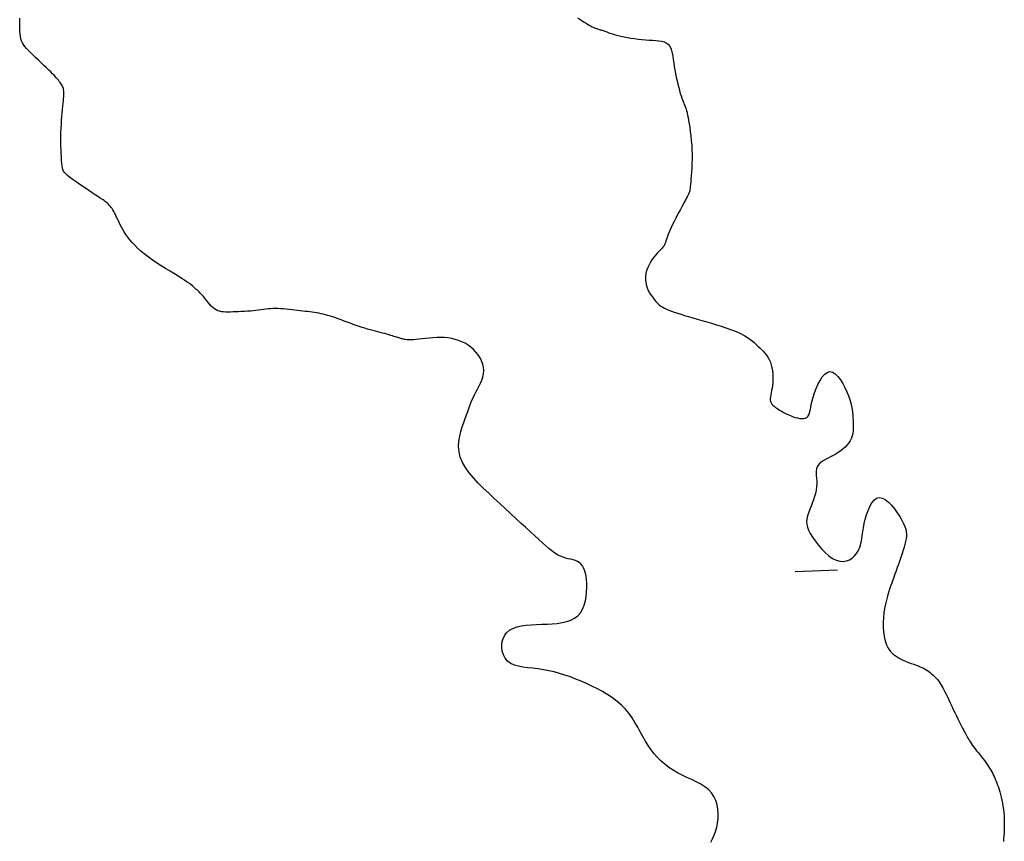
# Model space of a CAD drawing. Header units: millimetres. Extents: x 32690613 to 32693367, y 5343692 to 5344708.
# Tile 811 of 1009: x 32693004 to 32693027, y 5344233 to 5344252. Entities that reach past the tile are written whole.
import ezdxf

# ---------------------------------------------------------------- set-up
doc = ezdxf.new("R2010")
doc.units = ezdxf.units.MM
doc.header["$LTSCALE"] = 20
doc.layers.add('02-DGM_HL_491.50', color=72, linetype='Continuous')

msp = doc.modelspace()

# ---------------------------------------------------------------- linework, layer by layer
at = {"layer": '02-DGM_HL_491.50', "elevation": 491.5, "flags": 128}
for points in [[(32693020.206, 5344233.09), (32693020.245, 5344233.169), (32693020.282, 5344233.252), (32693020.315, 5344233.341), (32693020.342, 5344233.436), (32693020.362, 5344233.537), (32693020.374, 5344233.643), (32693020.377, 5344233.751), (32693020.37, 5344233.859), (32693020.351, 5344233.965), (32693020.32, 5344234.066), (32693020.276, 5344234.161), (32693020.218, 5344234.247), (32693020.145, 5344234.323), (32693020.059, 5344234.389), (32693019.964, 5344234.449), (32693019.86, 5344234.504), (32693019.752, 5344234.556), (32693019.641, 5344234.607), (32693019.53, 5344234.66), (32693019.421, 5344234.716), (32693019.317, 5344234.777), (32693019.218, 5344234.844), (32693019.124, 5344234.916), (32693019.035, 5344234.993), (32693018.951, 5344235.076), (32693018.872, 5344235.164), (32693018.798, 5344235.257), (32693018.729, 5344235.356), (32693018.665, 5344235.46), (32693018.603, 5344235.568), (32693018.543, 5344235.679), (32693018.483, 5344235.79), (32693018.419, 5344235.901), (32693018.352, 5344236.009), (32693018.278, 5344236.114), (32693018.195, 5344236.214), (32693018.103, 5344236.307), (32693018.002, 5344236.394), (32693017.894, 5344236.476), (32693017.779, 5344236.552), (32693017.659, 5344236.623), (32693017.535, 5344236.69), (32693017.409, 5344236.753), (32693017.282, 5344236.812), (32693017.155, 5344236.868), (32693017.028, 5344236.92), (32693016.901, 5344236.969), (32693016.774, 5344237.013), (32693016.647, 5344237.053), (32693016.521, 5344237.087), (32693016.395, 5344237.116), (32693016.269, 5344237.139), (32693016.143, 5344237.157), (32693016.02, 5344237.171), (32693015.9, 5344237.184), (32693015.787, 5344237.2), (32693015.681, 5344237.22), (32693015.584, 5344237.249), (32693015.499, 5344237.288), (32693015.427, 5344237.34), (32693015.369, 5344237.407), (32693015.327, 5344237.487), (32693015.3, 5344237.575), (32693015.289, 5344237.668), (32693015.293, 5344237.761), (32693015.313, 5344237.852), (32693015.349, 5344237.934), (32693015.401, 5344238.006), (32693015.469, 5344238.064), (32693015.551, 5344238.108), (32693015.645, 5344238.142), (32693015.749, 5344238.166), (32693015.861, 5344238.182), (32693015.98, 5344238.193), (32693016.102, 5344238.2), (32693016.227, 5344238.205), (32693016.352, 5344238.21), (32693016.474, 5344238.217), (32693016.594, 5344238.228), (32693016.708, 5344238.245), (32693016.815, 5344238.269), (32693016.913, 5344238.302), (32693017.001, 5344238.347), (32693017.077, 5344238.405), (32693017.139, 5344238.478), (32693017.189, 5344238.562), (32693017.226, 5344238.656), (32693017.254, 5344238.756), (32693017.272, 5344238.86), (32693017.283, 5344238.964), (32693017.287, 5344239.067), (32693017.286, 5344239.164), (32693017.28, 5344239.254), (32693017.27, 5344239.335), (32693017.255, 5344239.409), (32693017.236, 5344239.475), (32693017.212, 5344239.532), (32693017.184, 5344239.582), (32693017.15, 5344239.624), (32693017.111, 5344239.657), (32693017.068, 5344239.683), (32693017.019, 5344239.703), (32693016.966, 5344239.719), (32693016.91, 5344239.733), (32693016.852, 5344239.747), (32693016.791, 5344239.762), (32693016.728, 5344239.782), (32693016.665, 5344239.807), (32693016.601, 5344239.84), (32693016.536, 5344239.88), (32693016.468, 5344239.928), (32693016.397, 5344239.984), (32693016.322, 5344240.048), (32693016.242, 5344240.119), (32693016.156, 5344240.197), (32693016.062, 5344240.284), (32693015.961, 5344240.377), (32693015.853, 5344240.477), (32693015.738, 5344240.583), (32693015.619, 5344240.694), (32693015.495, 5344240.808), (32693015.369, 5344240.925), (32693015.24, 5344241.044), (32693015.111, 5344241.164), (32693014.981, 5344241.284), (32693014.855, 5344241.404), (32693014.734, 5344241.524), (32693014.622, 5344241.645), (32693014.52, 5344241.766), (32693014.433, 5344241.888), (32693014.363, 5344242.01), (32693014.313, 5344242.133), (32693014.284, 5344242.257), (32693014.274, 5344242.381), (32693014.281, 5344242.502), (32693014.299, 5344242.621), (32693014.327, 5344242.736), (32693014.36, 5344242.845), (32693014.396, 5344242.947), (32693014.43, 5344243.042), (32693014.461, 5344243.127), (32693014.489, 5344243.205), (32693014.514, 5344243.276), (32693014.538, 5344243.343), (32693014.563, 5344243.406), (32693014.588, 5344243.468), (32693014.615, 5344243.529), (32693014.645, 5344243.592), (32693014.679, 5344243.657), (32693014.715, 5344243.725), (32693014.752, 5344243.795), (32693014.786, 5344243.866), (32693014.817, 5344243.939), (32693014.841, 5344244.014), (32693014.857, 5344244.089), (32693014.863, 5344244.165), (32693014.858, 5344244.242), (32693014.841, 5344244.318), (32693014.814, 5344244.392), (32693014.778, 5344244.464), (32693014.734, 5344244.534), (32693014.682, 5344244.599), (32693014.625, 5344244.66), (32693014.562, 5344244.715), (32693014.496, 5344244.764), (32693014.426, 5344244.807), (32693014.352, 5344244.844), (32693014.275, 5344244.874), (32693014.195, 5344244.899), (32693014.112, 5344244.918), (32693014.026, 5344244.932), (32693013.939, 5344244.94), (32693013.849, 5344244.943), (32693013.759, 5344244.941), (32693013.67, 5344244.937), (32693013.582, 5344244.929), (32693013.498, 5344244.921), (32693013.418, 5344244.912), (32693013.345, 5344244.903), (32693013.278, 5344244.896), (32693013.22, 5344244.891), (32693013.17, 5344244.889), (32693013.126, 5344244.888), (32693013.088, 5344244.889), (32693013.055, 5344244.891), (32693013.027, 5344244.894), (32693013.001, 5344244.898), (32693012.978, 5344244.903), (32693012.956, 5344244.908), (32693012.935, 5344244.913), (32693012.914, 5344244.918), (32693012.892, 5344244.924), (32693012.87, 5344244.931), (32693012.845, 5344244.939), (32693012.818, 5344244.947), (32693012.789, 5344244.957), (32693012.755, 5344244.968), (32693012.718, 5344244.979), (32693012.678, 5344244.992), (32693012.634, 5344245.005), (32693012.588, 5344245.019), (32693012.539, 5344245.033), (32693012.488, 5344245.048), (32693012.434, 5344245.062), (32693012.378, 5344245.077), (32693012.321, 5344245.092), (32693012.261, 5344245.107), (32693012.199, 5344245.123), (32693012.136, 5344245.14), (32693012.071, 5344245.158), (32693012.004, 5344245.178), (32693011.935, 5344245.2), (32693011.866, 5344245.224), (32693011.795, 5344245.249), (32693011.724, 5344245.276), (32693011.653, 5344245.303), (32693011.583, 5344245.33), (32693011.514, 5344245.356), (32693011.446, 5344245.381), (32693011.382, 5344245.405), (32693011.32, 5344245.426), (32693011.26, 5344245.445), (32693011.203, 5344245.462), (32693011.147, 5344245.477), (32693011.093, 5344245.49), (32693011.04, 5344245.502), (32693010.988, 5344245.513), (32693010.935, 5344245.522), (32693010.883, 5344245.53), (32693010.83, 5344245.537), (32693010.777, 5344245.544), (32693010.722, 5344245.55), (32693010.666, 5344245.556), (32693010.609, 5344245.562), (32693010.549, 5344245.568), (32693010.488, 5344245.576), (32693010.424, 5344245.583), (32693010.358, 5344245.591), (32693010.291, 5344245.6), (32693010.224, 5344245.607), (32693010.157, 5344245.614), (32693010.091, 5344245.619), (32693010.027, 5344245.623), (32693009.965, 5344245.624), (32693009.906, 5344245.622), (32693009.85, 5344245.619), (32693009.795, 5344245.613), (32693009.74, 5344245.607), (32693009.685, 5344245.599), (32693009.629, 5344245.591), (32693009.572, 5344245.583), (32693009.511, 5344245.576), (32693009.447, 5344245.57), (32693009.38, 5344245.564), (32693009.312, 5344245.559), (32693009.242, 5344245.555), (32693009.173, 5344245.551), (32693009.104, 5344245.548), (32693009.038, 5344245.546), (32693008.973, 5344245.543), (32693008.913, 5344245.541), (32693008.855, 5344245.539), (32693008.801, 5344245.54), (32693008.75, 5344245.542), (32693008.702, 5344245.548), (32693008.656, 5344245.558), (32693008.613, 5344245.572), (32693008.572, 5344245.591), (32693008.533, 5344245.617), (32693008.496, 5344245.647), (32693008.461, 5344245.681), (32693008.427, 5344245.718), (32693008.395, 5344245.756), (32693008.364, 5344245.795), (32693008.334, 5344245.833), (32693008.306, 5344245.869), (32693008.278, 5344245.902), (32693008.251, 5344245.933), (32693008.225, 5344245.961), (32693008.199, 5344245.987), (32693008.174, 5344246.012), (32693008.15, 5344246.036), (32693008.125, 5344246.059), (32693008.101, 5344246.081), (32693008.076, 5344246.104), (32693008.05, 5344246.128), (32693008.021, 5344246.153), (32693007.986, 5344246.18), (32693007.945, 5344246.21), (32693007.897, 5344246.245), (32693007.838, 5344246.284), (32693007.768, 5344246.329), (32693007.686, 5344246.38), (32693007.593, 5344246.436), (32693007.493, 5344246.497), (32693007.388, 5344246.561), (32693007.281, 5344246.629), (32693007.175, 5344246.698), (32693007.071, 5344246.767), (32693006.974, 5344246.837), (32693006.884, 5344246.906), (32693006.803, 5344246.974), (32693006.729, 5344247.042), (32693006.662, 5344247.108), (32693006.602, 5344247.173), (32693006.548, 5344247.237), (32693006.499, 5344247.299), (32693006.455, 5344247.361), (32693006.416, 5344247.421), (32693006.38, 5344247.48), (32693006.349, 5344247.537), (32693006.32, 5344247.592), (32693006.294, 5344247.645), (32693006.27, 5344247.695), (32693006.248, 5344247.743), (32693006.228, 5344247.788), (32693006.208, 5344247.83), (32693006.189, 5344247.869), (32693006.17, 5344247.905), (32693006.15, 5344247.938), (32693006.13, 5344247.97), (32693006.109, 5344248), (32693006.087, 5344248.028), (32693006.064, 5344248.054), (32693006.038, 5344248.079), (32693006.01, 5344248.104), (32693005.978, 5344248.13), (32693005.942, 5344248.157), (32693005.9, 5344248.187), (32693005.852, 5344248.219), (32693005.796, 5344248.256), (32693005.733, 5344248.297), (32693005.662, 5344248.344), (32693005.584, 5344248.395), (32693005.503, 5344248.449), (32693005.421, 5344248.505), (32693005.34, 5344248.56), (32693005.263, 5344248.613), (32693005.193, 5344248.663), (32693005.132, 5344248.709), (32693005.083, 5344248.748), (32693005.044, 5344248.784), (32693005.013, 5344248.818), (32693004.991, 5344248.852), (32693004.974, 5344248.889), (32693004.963, 5344248.93), (32693004.954, 5344248.978), (32693004.948, 5344249.035), (32693004.942, 5344249.103), (32693004.937, 5344249.18), (32693004.933, 5344249.265), (32693004.929, 5344249.357), (32693004.927, 5344249.453), (32693004.926, 5344249.553), (32693004.926, 5344249.654), (32693004.928, 5344249.755), (32693004.932, 5344249.855), (32693004.937, 5344249.952), (32693004.943, 5344250.046), (32693004.95, 5344250.136), (32693004.957, 5344250.222), (32693004.965, 5344250.302), (32693004.972, 5344250.375), (32693004.979, 5344250.442), (32693004.985, 5344250.501), (32693004.99, 5344250.553), (32693004.994, 5344250.599), (32693004.996, 5344250.639), (32693004.998, 5344250.675), (32693004.997, 5344250.708), (32693004.995, 5344250.737), (32693004.991, 5344250.765), (32693004.984, 5344250.791), (32693004.976, 5344250.816), (32693004.965, 5344250.841), (32693004.953, 5344250.865), (32693004.94, 5344250.889), (32693004.924, 5344250.912), (32693004.907, 5344250.936), (32693004.889, 5344250.96), (32693004.87, 5344250.985), (32693004.848, 5344251.011), (32693004.824, 5344251.038), (32693004.797, 5344251.068), (32693004.765, 5344251.102), (32693004.729, 5344251.139), (32693004.688, 5344251.18), (32693004.64, 5344251.226), (32693004.586, 5344251.278), (32693004.527, 5344251.334), (32693004.465, 5344251.394), (32693004.401, 5344251.454), (32693004.338, 5344251.515), (32693004.276, 5344251.575), (32693004.219, 5344251.633), (32693004.166, 5344251.686), (32693004.121, 5344251.735), (32693004.082, 5344251.781), (32693004.05, 5344251.824), (32693004.024, 5344251.867), (32693004.002, 5344251.912), (32693003.986, 5344251.96), (32693003.974, 5344252.012), (32693003.965, 5344252.07), (32693003.96, 5344252.136), (32693003.958, 5344252.208), (32693003.957, 5344252.284), (32693003.958, 5344252.362), (32693003.96, 5344252.441)], [(32693017.074, 5344252.451), (32693017.144, 5344252.404), (32693017.21, 5344252.361), (32693017.271, 5344252.323), (32693017.325, 5344252.291), (32693017.373, 5344252.264), (32693017.415, 5344252.242), (32693017.452, 5344252.224), (32693017.484, 5344252.21), (32693017.513, 5344252.198), (32693017.538, 5344252.19), (32693017.56, 5344252.183), (32693017.58, 5344252.177), (32693017.599, 5344252.173), (32693017.616, 5344252.168), (32693017.633, 5344252.164), (32693017.651, 5344252.16), (32693017.669, 5344252.155), (32693017.688, 5344252.149), (32693017.709, 5344252.141), (32693017.733, 5344252.132), (32693017.759, 5344252.121), (32693017.79, 5344252.108), (32693017.824, 5344252.095), (32693017.864, 5344252.08), (32693017.91, 5344252.065), (32693017.962, 5344252.05), (32693018.022, 5344252.034), (32693018.089, 5344252.018), (32693018.162, 5344252.003), (32693018.241, 5344251.989), (32693018.323, 5344251.975), (32693018.409, 5344251.963), (32693018.495, 5344251.952), (32693018.582, 5344251.943), (32693018.668, 5344251.936), (32693018.751, 5344251.931), (32693018.831, 5344251.926), (32693018.907, 5344251.921), (32693018.978, 5344251.914), (32693019.044, 5344251.903), (32693019.102, 5344251.886), (32693019.154, 5344251.863), (32693019.197, 5344251.832), (32693019.232, 5344251.791), (32693019.259, 5344251.741), (32693019.28, 5344251.684), (32693019.296, 5344251.62), (32693019.309, 5344251.549), (32693019.32, 5344251.474), (32693019.331, 5344251.394), (32693019.343, 5344251.312), (32693019.356, 5344251.227), (32693019.372, 5344251.141), (32693019.39, 5344251.056), (32693019.408, 5344250.971), (32693019.428, 5344250.89), (32693019.447, 5344250.813), (32693019.467, 5344250.741), (32693019.485, 5344250.675), (32693019.504, 5344250.617), (32693019.521, 5344250.566), (32693019.536, 5344250.522), (32693019.551, 5344250.483), (32693019.565, 5344250.449), (32693019.578, 5344250.419), (32693019.589, 5344250.393), (32693019.599, 5344250.369), (32693019.608, 5344250.348), (32693019.616, 5344250.327), (32693019.624, 5344250.304), (32693019.631, 5344250.278), (32693019.639, 5344250.248), (32693019.647, 5344250.21), (32693019.656, 5344250.164), (32693019.667, 5344250.108), (32693019.679, 5344250.04), (32693019.692, 5344249.961), (32693019.706, 5344249.874), (32693019.719, 5344249.779), (32693019.732, 5344249.677), (32693019.743, 5344249.571), (32693019.752, 5344249.462), (32693019.757, 5344249.352), (32693019.76, 5344249.241), (32693019.76, 5344249.131), (32693019.757, 5344249.025), (32693019.753, 5344248.923), (32693019.748, 5344248.827), (32693019.741, 5344248.738), (32693019.735, 5344248.659), (32693019.729, 5344248.591), (32693019.724, 5344248.534), (32693019.72, 5344248.487), (32693019.716, 5344248.448), (32693019.711, 5344248.416), (32693019.705, 5344248.388), (32693019.698, 5344248.363), (32693019.689, 5344248.337), (32693019.678, 5344248.311), (32693019.663, 5344248.28), (32693019.646, 5344248.247), (32693019.626, 5344248.209), (32693019.604, 5344248.166), (32693019.579, 5344248.12), (32693019.551, 5344248.068), (32693019.52, 5344248.012), (32693019.487, 5344247.951), (32693019.451, 5344247.885), (32693019.414, 5344247.815), (32693019.377, 5344247.742), (32693019.34, 5344247.669), (32693019.304, 5344247.596), (32693019.27, 5344247.526), (32693019.24, 5344247.46), (32693019.214, 5344247.398), (32693019.192, 5344247.343), (32693019.175, 5344247.294), (32693019.161, 5344247.251), (32693019.148, 5344247.212), (32693019.137, 5344247.177), (32693019.125, 5344247.146), (32693019.112, 5344247.117), (32693019.097, 5344247.091), (32693019.078, 5344247.066), (32693019.056, 5344247.041), (32693019.032, 5344247.015), (32693019.004, 5344246.988), (32693018.974, 5344246.958), (32693018.942, 5344246.924), (32693018.907, 5344246.885), (32693018.871, 5344246.84), (32693018.833, 5344246.788), (32693018.796, 5344246.73), (32693018.759, 5344246.667), (32693018.727, 5344246.6), (32693018.699, 5344246.529), (32693018.678, 5344246.456), (32693018.665, 5344246.381), (32693018.663, 5344246.306), (32693018.671, 5344246.232), (32693018.69, 5344246.159), (32693018.716, 5344246.087), (32693018.749, 5344246.019), (32693018.787, 5344245.954), (32693018.828, 5344245.894), (32693018.87, 5344245.839), (32693018.912, 5344245.791), (32693018.952, 5344245.749), (32693018.991, 5344245.713), (32693019.03, 5344245.682), (32693019.071, 5344245.654), (32693019.115, 5344245.63), (32693019.163, 5344245.607), (32693019.216, 5344245.585), (32693019.275, 5344245.563), (32693019.343, 5344245.54), (32693019.417, 5344245.516), (32693019.499, 5344245.49), (32693019.587, 5344245.463), (32693019.681, 5344245.435), (32693019.78, 5344245.406), (32693019.884, 5344245.375), (32693019.993, 5344245.344), (32693020.105, 5344245.311), (32693020.22, 5344245.277), (32693020.335, 5344245.243), (32693020.448, 5344245.207), (32693020.558, 5344245.171), (32693020.664, 5344245.133), (32693020.762, 5344245.096), (32693020.852, 5344245.058), (32693020.932, 5344245.019), (32693021.003, 5344244.98), (32693021.066, 5344244.941), (32693021.122, 5344244.901), (32693021.173, 5344244.862), (32693021.221, 5344244.822), (32693021.266, 5344244.782), (32693021.309, 5344244.742), (32693021.352, 5344244.702), (32693021.395, 5344244.661), (32693021.436, 5344244.619), (32693021.475, 5344244.575), (32693021.512, 5344244.528), (32693021.546, 5344244.478), (32693021.576, 5344244.423), (32693021.602, 5344244.364), (32693021.623, 5344244.3), (32693021.639, 5344244.232), (32693021.65, 5344244.161), (32693021.658, 5344244.088), (32693021.661, 5344244.016), (32693021.661, 5344243.944), (32693021.658, 5344243.875), (32693021.651, 5344243.81), (32693021.642, 5344243.75), (32693021.631, 5344243.694), (32693021.62, 5344243.643), (32693021.61, 5344243.596), (32693021.602, 5344243.552), (32693021.598, 5344243.513), (32693021.598, 5344243.476), (32693021.604, 5344243.441), (32693021.618, 5344243.41), (32693021.637, 5344243.38), (32693021.661, 5344243.352), (32693021.689, 5344243.327), (32693021.72, 5344243.302), (32693021.752, 5344243.28), (32693021.785, 5344243.259), (32693021.818, 5344243.238), (32693021.849, 5344243.219), (32693021.88, 5344243.201), (32693021.911, 5344243.183), (32693021.942, 5344243.166), (32693021.975, 5344243.149), (32693022.01, 5344243.133), (32693022.048, 5344243.116), (32693022.09, 5344243.099), (32693022.137, 5344243.082), (32693022.187, 5344243.066), (32693022.238, 5344243.052), (32693022.289, 5344243.042), (32693022.338, 5344243.037), (32693022.384, 5344243.038), (32693022.425, 5344243.046), (32693022.459, 5344243.063), (32693022.485, 5344243.09), (32693022.506, 5344243.127), (32693022.522, 5344243.174), (32693022.536, 5344243.23), (32693022.549, 5344243.295), (32693022.564, 5344243.368), (32693022.583, 5344243.451), (32693022.607, 5344243.542), (32693022.638, 5344243.64), (32693022.676, 5344243.741), (32693022.72, 5344243.841), (32693022.769, 5344243.934), (32693022.822, 5344244.015), (32693022.879, 5344244.08), (32693022.939, 5344244.124), (32693023, 5344244.141), (32693023.063, 5344244.128), (32693023.126, 5344244.09), (32693023.188, 5344244.029), (32693023.248, 5344243.952), (32693023.304, 5344243.864), (32693023.355, 5344243.768), (32693023.401, 5344243.67), (32693023.44, 5344243.574), (32693023.471, 5344243.485), (32693023.494, 5344243.403), (32693023.512, 5344243.326), (32693023.525, 5344243.254), (32693023.534, 5344243.186), (32693023.539, 5344243.121), (32693023.543, 5344243.057), (32693023.546, 5344242.995), (32693023.548, 5344242.932), (32693023.549, 5344242.87), (32693023.548, 5344242.809), (32693023.545, 5344242.748), (32693023.537, 5344242.688), (32693023.525, 5344242.63), (32693023.506, 5344242.574), (32693023.481, 5344242.519), (32693023.448, 5344242.467), (32693023.408, 5344242.418), (32693023.362, 5344242.37), (32693023.311, 5344242.325), (32693023.256, 5344242.283), (32693023.198, 5344242.243), (32693023.138, 5344242.205), (32693023.077, 5344242.17), (32693023.016, 5344242.138), (32693022.957, 5344242.107), (32693022.899, 5344242.077), (32693022.846, 5344242.046), (32693022.798, 5344242.015), (32693022.756, 5344241.982), (32693022.723, 5344241.945), (32693022.699, 5344241.905), (32693022.684, 5344241.86), (32693022.678, 5344241.811), (32693022.678, 5344241.757), (32693022.682, 5344241.699), (32693022.688, 5344241.638), (32693022.692, 5344241.573), (32693022.693, 5344241.504), (32693022.689, 5344241.432), (32693022.678, 5344241.358), (32693022.661, 5344241.281), (32693022.638, 5344241.204), (32693022.613, 5344241.127), (32693022.585, 5344241.051), (32693022.557, 5344240.977), (32693022.529, 5344240.907), (32693022.504, 5344240.841), (32693022.482, 5344240.78), (32693022.466, 5344240.722), (32693022.455, 5344240.666), (32693022.452, 5344240.61), (32693022.458, 5344240.551), (32693022.473, 5344240.488), (32693022.499, 5344240.419), (32693022.537, 5344240.342), (32693022.589, 5344240.256), (32693022.651, 5344240.164), (32693022.723, 5344240.07), (32693022.802, 5344239.979), (32693022.886, 5344239.893), (32693022.973, 5344239.817), (32693023.062, 5344239.754), (32693023.149, 5344239.71), (32693023.233, 5344239.686), (32693023.313, 5344239.682), (32693023.388, 5344239.695), (32693023.458, 5344239.722), (32693023.521, 5344239.762), (32693023.577, 5344239.811), (32693023.626, 5344239.868), (32693023.665, 5344239.93), (32693023.696, 5344239.996), (32693023.719, 5344240.064), (32693023.736, 5344240.136), (32693023.75, 5344240.213), (32693023.762, 5344240.294), (32693023.774, 5344240.38), (32693023.789, 5344240.472), (32693023.807, 5344240.57), (32693023.831, 5344240.673), (32693023.861, 5344240.778), (32693023.897, 5344240.88), (32693023.939, 5344240.975), (32693023.986, 5344241.057), (32693024.039, 5344241.123), (32693024.097, 5344241.167), (32693024.161, 5344241.184), (32693024.23, 5344241.172), (32693024.303, 5344241.134), (32693024.376, 5344241.075), (32693024.449, 5344241.001), (32693024.519, 5344240.916), (32693024.585, 5344240.825), (32693024.644, 5344240.735), (32693024.694, 5344240.649), (32693024.733, 5344240.572), (32693024.763, 5344240.503), (32693024.783, 5344240.44), (32693024.796, 5344240.382), (32693024.801, 5344240.326), (32693024.799, 5344240.27), (32693024.792, 5344240.212), (32693024.78, 5344240.152), (32693024.764, 5344240.086), (32693024.744, 5344240.017), (32693024.723, 5344239.945), (32693024.699, 5344239.872), (32693024.675, 5344239.799), (32693024.651, 5344239.728), (32693024.627, 5344239.66), (32693024.604, 5344239.597), (32693024.584, 5344239.539), (32693024.565, 5344239.486), (32693024.547, 5344239.436), (32693024.53, 5344239.386), (32693024.512, 5344239.337), (32693024.494, 5344239.285), (32693024.474, 5344239.23), (32693024.453, 5344239.17), (32693024.429, 5344239.103), (32693024.404, 5344239.03), (32693024.378, 5344238.95), (32693024.353, 5344238.865), (32693024.328, 5344238.774), (32693024.306, 5344238.678), (32693024.286, 5344238.577), (32693024.27, 5344238.472), (32693024.259, 5344238.362), (32693024.253, 5344238.25), (32693024.254, 5344238.138), (32693024.261, 5344238.028), (32693024.276, 5344237.921), (32693024.299, 5344237.82), (32693024.332, 5344237.726), (32693024.374, 5344237.642), (32693024.427, 5344237.569), (32693024.488, 5344237.506), (32693024.556, 5344237.453), (32693024.628, 5344237.408), (32693024.701, 5344237.37), (32693024.775, 5344237.338), (32693024.846, 5344237.31), (32693024.912, 5344237.286), (32693024.973, 5344237.265), (32693025.027, 5344237.245), (32693025.076, 5344237.227), (32693025.121, 5344237.209), (32693025.163, 5344237.19), (32693025.203, 5344237.171), (32693025.241, 5344237.15), (32693025.278, 5344237.127), (32693025.316, 5344237.101), (32693025.354, 5344237.073), (32693025.391, 5344237.042), (32693025.427, 5344237.01), (32693025.463, 5344236.976), (32693025.496, 5344236.941), (32693025.528, 5344236.905), (32693025.558, 5344236.868), (32693025.585, 5344236.832), (32693025.61, 5344236.794), (32693025.634, 5344236.755), (32693025.657, 5344236.713), (32693025.681, 5344236.667), (32693025.706, 5344236.617), (32693025.732, 5344236.562), (32693025.762, 5344236.501), (32693025.794, 5344236.434), (32693025.828, 5344236.361), (32693025.865, 5344236.285), (32693025.902, 5344236.207), (32693025.939, 5344236.13), (32693025.975, 5344236.056), (32693026.009, 5344235.985), (32693026.041, 5344235.92), (32693026.07, 5344235.862), (32693026.095, 5344235.811), (32693026.119, 5344235.766), (32693026.14, 5344235.726), (32693026.159, 5344235.689), (32693026.177, 5344235.656), (32693026.195, 5344235.624), (32693026.212, 5344235.593), (32693026.229, 5344235.562), (32693026.246, 5344235.531), (32693026.264, 5344235.5), (32693026.283, 5344235.467), (32693026.305, 5344235.433), (32693026.328, 5344235.398), (32693026.353, 5344235.361), (32693026.382, 5344235.322), (32693026.414, 5344235.28), (32693026.448, 5344235.236), (32693026.485, 5344235.191), (32693026.522, 5344235.145), (32693026.56, 5344235.098), (32693026.597, 5344235.051), (32693026.633, 5344235.004), (32693026.667, 5344234.958), (32693026.699, 5344234.912), (32693026.728, 5344234.868), (32693026.756, 5344234.825), (32693026.781, 5344234.782), (32693026.805, 5344234.74), (32693026.827, 5344234.697), (32693026.848, 5344234.654), (32693026.869, 5344234.611), (32693026.888, 5344234.567), (32693026.907, 5344234.522), (32693026.926, 5344234.476), (32693026.944, 5344234.427), (32693026.961, 5344234.376), (32693026.978, 5344234.323), (32693026.994, 5344234.267), (32693027.01, 5344234.206), (32693027.026, 5344234.143), (32693027.041, 5344234.075), (32693027.055, 5344234.005), (32693027.067, 5344233.932), (32693027.078, 5344233.858), (32693027.087, 5344233.781), (32693027.094, 5344233.704), (32693027.099, 5344233.626), (32693027.1, 5344233.548), (32693027.1, 5344233.47), (32693027.097, 5344233.394), (32693027.094, 5344233.318), (32693027.089, 5344233.245), (32693027.085, 5344233.174), (32693027.08, 5344233.106)], [(32693023.183, 5344239.478), (32693022.183, 5344239.439)]]:
    msp.add_lwpolyline(points, dxfattribs=at)

doc.saveas('drawing.dxf')
